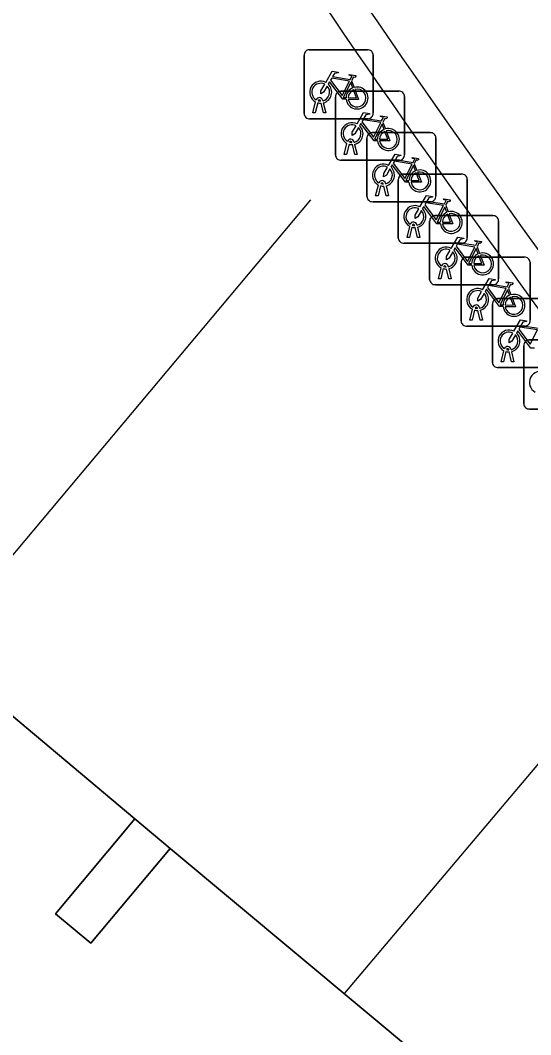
# Model space of a CAD drawing. Extents: x 161087 to 161926, y 382572 to 383873.
# Drawn here: x 161647.8 to 161655.19, y 383113.65 to 383128.35 of the extents above; entities that cross this region are included whole.
import ezdxf

# ---------------------------------------------------------------- set-up
doc = ezdxf.new("R2010")
doc.units = 0
for name, color, linetype in [('IMGEO_Fietsenrek', 7, 'Continuous'), ('IMGEO_Groenvoorziening', 7, 'Continuous'), ('IMGEO_Lijnafwatering', 7, 'Continuous'), ('IMGEO_Muur', 7, 'Continuous'), ('IMGEO_Pand', 7, 'Continuous'), ('IMGEO_Pand_overbouw', 7, 'Continuous'), ('IMGEO_Voetgangersgebied_open', 7, 'Continuous')]:
    doc.layers.add(name, color=color, linetype=linetype)

msp = doc.modelspace()

# ---------------------------------------------------------------- linework, layer by layer
at = {"layer": 'IMGEO_Fietsenrek'}
for p, q in [((161651.908, 383126.996), (161651.908, 383127.837)), ((161651.908, 383127.837), (161651.908, 383126.996)), ((161651.983, 383127.921), (161652.824, 383127.921)), ((161652.824, 383127.921), (161651.983, 383127.921)), ((161652.908, 383127.846), (161652.908, 383127.005)), ((161652.908, 383127.005), (161652.908, 383127.846)), ((161652.595, 383127.47), (161652.631, 383127.375)), ((161652.362, 383126.395), (161652.362, 383127.236)), ((161652.362, 383127.236), (161652.362, 383126.395)), ((161652.437, 383127.32), (161653.278, 383127.32)), ((161653.278, 383127.32), (161652.437, 383127.32)), ((161653.362, 383127.245), (161653.362, 383126.404)), ((161653.362, 383126.404), (161653.362, 383127.245)), ((161652.035, 383127.005), (161652.074, 383127.165)), ((161652.104, 383127.153), (161652.069, 383127.005)), ((161652.146, 383127.177), (161652.145, 383127.181)), ((161652.187, 383127.005), (161652.153, 383127.147)), ((161652.177, 383127.188), (161652.178, 383127.181)), ((161652.185, 383127.151), (161652.22, 383127.005)), ((161652.069, 383127.005), (161652.035, 383127.005)), ((161652.22, 383127.005), (161652.187, 383127.005)), ((161652.833, 383126.921), (161651.992, 383126.921)), ((161651.992, 383126.921), (161652.833, 383126.921)), ((161653.049, 383126.869), (161653.085, 383126.774)), ((161652.892, 383126.72), (161653.733, 383126.72)), ((161653.733, 383126.72), (161652.892, 383126.72)), ((161653.817, 383126.645), (161653.817, 383125.804)), ((161653.817, 383125.804), (161653.817, 383126.645)), ((161652.489, 383126.404), (161652.528, 383126.564)), ((161652.558, 383126.552), (161652.523, 383126.404)), ((161652.6, 383126.576), (161652.599, 383126.58)), ((161652.641, 383126.404), (161652.607, 383126.546)), ((161652.631, 383126.587), (161652.632, 383126.58)), ((161652.639, 383126.55), (161652.674, 383126.404)), ((161652.817, 383125.795), (161652.817, 383126.636)), ((161652.817, 383126.636), (161652.817, 383125.795)), ((161652.523, 383126.404), (161652.489, 383126.404)), ((161652.674, 383126.404), (161652.641, 383126.404)), ((161653.287, 383126.32), (161652.446, 383126.32)), ((161652.446, 383126.32), (161653.287, 383126.32)), ((161653.504, 383126.269), (161653.54, 383126.174)), ((161653.347, 383126.119), (161654.188, 383126.119)), ((161654.188, 383126.119), (161653.347, 383126.119)), ((161652.944, 383125.804), (161652.983, 383125.964)), ((161653.013, 383125.952), (161652.978, 383125.804)), ((161653.055, 383125.976), (161653.054, 383125.98)), ((161653.096, 383125.804), (161653.062, 383125.946)), ((161653.086, 383125.987), (161653.087, 383125.98)), ((161653.094, 383125.95), (161653.129, 383125.804)), ((161653.272, 383125.194), (161653.272, 383126.035)), ((161653.272, 383126.035), (161653.272, 383125.194)), ((161654.272, 383126.044), (161654.272, 383125.203)), ((161654.272, 383125.203), (161654.272, 383126.044)), ((161652.978, 383125.804), (161652.944, 383125.804)), ((161653.129, 383125.804), (161653.096, 383125.804)), ((161653.742, 383125.72), (161652.901, 383125.72)), ((161652.901, 383125.72), (161653.742, 383125.72)), ((161653.959, 383125.668), (161653.995, 383125.573)), ((161653.801, 383125.518), (161654.642, 383125.518)), ((161654.642, 383125.518), (161653.801, 383125.518)), ((161653.399, 383125.203), (161653.438, 383125.363)), ((161653.468, 383125.351), (161653.433, 383125.203)), ((161653.51, 383125.375), (161653.509, 383125.379)), ((161653.551, 383125.203), (161653.517, 383125.345)), ((161653.541, 383125.386), (161653.542, 383125.379)), ((161653.549, 383125.349), (161653.584, 383125.203)), ((161653.726, 383124.593), (161653.726, 383125.434)), ((161653.726, 383125.434), (161653.726, 383124.593)), ((161654.726, 383125.443), (161654.726, 383124.602)), ((161654.726, 383124.602), (161654.726, 383125.443)), ((161653.433, 383125.203), (161653.399, 383125.203)), ((161653.584, 383125.203), (161653.551, 383125.203)), ((161654.197, 383125.119), (161653.356, 383125.119)), ((161653.356, 383125.119), (161654.197, 383125.119)), ((161654.413, 383125.067), (161654.449, 383124.972)), ((161654.256, 383124.918), (161655.097, 383124.918)), ((161655.097, 383124.918), (161654.256, 383124.918)), ((161653.853, 383124.602), (161653.892, 383124.762)), ((161653.922, 383124.75), (161653.887, 383124.602)), ((161653.964, 383124.774), (161653.963, 383124.778)), ((161654.005, 383124.602), (161653.971, 383124.744)), ((161653.995, 383124.785), (161653.996, 383124.778)), ((161654.003, 383124.748), (161654.038, 383124.602)), ((161654.181, 383123.993), (161654.181, 383124.834)), ((161654.181, 383124.834), (161654.181, 383123.993)), ((161655.181, 383124.843), (161655.181, 383124.002)), ((161655.181, 383124.002), (161655.181, 383124.843)), ((161653.887, 383124.602), (161653.853, 383124.602)), ((161654.038, 383124.602), (161654.005, 383124.602)), ((161654.651, 383124.518), (161653.81, 383124.518)), ((161653.81, 383124.518), (161654.651, 383124.518)), ((161654.868, 383124.467), (161654.904, 383124.372)), ((161654.71, 383124.317), (161655.551, 383124.317)), ((161655.551, 383124.317), (161654.71, 383124.317)), ((161654.308, 383124.002), (161654.347, 383124.162)), ((161654.377, 383124.15), (161654.342, 383124.002)), ((161654.419, 383124.174), (161654.418, 383124.178)), ((161654.45, 383124.185), (161654.451, 383124.178)), ((161654.458, 383124.148), (161654.493, 383124.002)), ((161654.635, 383123.392), (161654.635, 383124.233)), ((161654.635, 383124.233), (161654.635, 383123.392)), ((161654.342, 383124.002), (161654.308, 383124.002)), ((161654.46, 383124.002), (161654.426, 383124.144)), ((161654.493, 383124.002), (161654.46, 383124.002)), ((161655.106, 383123.918), (161654.265, 383123.918)), ((161654.265, 383123.918), (161655.106, 383123.918)), ((161655.165, 383123.717), (161656.006, 383123.717)), ((161656.006, 383123.717), (161655.165, 383123.717)), ((161654.762, 383123.401), (161654.801, 383123.561)), ((161654.873, 383123.573), (161654.872, 383123.577)), ((161654.904, 383123.584), (161654.905, 383123.577)), ((161655.09, 383122.792), (161655.09, 383123.633)), ((161655.09, 383123.633), (161655.09, 383122.792)), ((161654.831, 383123.549), (161654.796, 383123.401)), ((161654.914, 383123.401), (161654.88, 383123.543)), ((161654.912, 383123.547), (161654.947, 383123.401)), ((161655.56, 383123.317), (161654.719, 383123.317)), ((161654.719, 383123.317), (161655.56, 383123.317)), ((161654.796, 383123.401), (161654.762, 383123.401)), ((161654.947, 383123.401), (161654.914, 383123.401)), ((161656.015, 383122.717), (161655.174, 383122.717)), ((161655.174, 383122.717), (161656.015, 383122.717))]:
    msp.add_line(p, q, dxfattribs=at)
for points in [[(161652.221, 383127.447), (161652.316, 383127.611), (161652.402, 383127.597), (161652.404, 383127.588), (161652.348, 383127.577), (161652.321, 383127.532), (161652.577, 383127.491)], [(161652.577, 383127.491), (161652.602, 383127.54), (161652.596, 383127.544), (161652.573, 383127.548), (161652.561, 383127.555), (161652.56, 383127.558), (161652.562, 383127.563), (161652.657, 383127.548), (161652.659, 383127.538), (161652.649, 383127.525), (161652.637, 383127.519), (161652.623, 383127.525), (161652.595, 383127.47)], [(161652.242, 383127.395), (161652.19, 383127.305), (161652.15, 383127.28), (161652.151, 383127.327), (161652.206, 383127.421)], [(161652.517, 383127.203), (161652.467, 383127.203), (161652.276, 383127.454), (161652.257, 383127.422)], [(161652.564, 383127.466), (161652.307, 383127.507), (161652.29, 383127.478), (161652.457, 383127.258), (161652.564, 383127.466)], [(161652.612, 383127.368), (161652.582, 383127.445), (161652.473, 383127.227), (161652.516, 383127.227)], [(161652.546, 383127.227), (161652.666, 383127.226), (161652.622, 383127.34)], [(161652.642, 383127.347), (161652.697, 383127.202), (161652.547, 383127.202)], [(161652.675, 383126.846), (161652.77, 383127.01), (161652.856, 383126.996), (161652.858, 383126.987), (161652.802, 383126.976), (161652.775, 383126.931), (161653.031, 383126.89)], [(161653.031, 383126.89), (161653.056, 383126.939), (161653.05, 383126.943), (161653.027, 383126.947), (161653.015, 383126.954), (161653.014, 383126.957), (161653.016, 383126.962), (161653.111, 383126.947), (161653.113, 383126.937), (161653.103, 383126.924), (161653.091, 383126.918), (161653.077, 383126.924), (161653.049, 383126.869)], [(161652.696, 383126.794), (161652.644, 383126.704), (161652.604, 383126.679), (161652.605, 383126.726), (161652.66, 383126.82)], [(161652.971, 383126.602), (161652.921, 383126.602), (161652.73, 383126.853), (161652.711, 383126.821)], [(161653.018, 383126.865), (161652.761, 383126.906), (161652.744, 383126.877), (161652.911, 383126.657), (161653.018, 383126.865)], [(161653.066, 383126.767), (161653.036, 383126.844), (161652.927, 383126.626), (161652.97, 383126.626)], [(161653, 383126.626), (161653.12, 383126.625), (161653.076, 383126.739)], [(161653.096, 383126.746), (161653.151, 383126.601), (161653.001, 383126.601)], [(161653.13, 383126.246), (161653.225, 383126.41), (161653.311, 383126.396), (161653.313, 383126.387), (161653.257, 383126.376), (161653.23, 383126.331), (161653.486, 383126.29)], [(161653.486, 383126.29), (161653.511, 383126.339), (161653.505, 383126.343), (161653.482, 383126.347), (161653.47, 383126.354), (161653.469, 383126.357), (161653.471, 383126.362), (161653.566, 383126.347), (161653.568, 383126.337), (161653.558, 383126.324), (161653.546, 383126.318), (161653.532, 383126.324), (161653.504, 383126.269)], [(161653.151, 383126.194), (161653.099, 383126.104), (161653.059, 383126.079), (161653.06, 383126.126), (161653.115, 383126.22)], [(161653.426, 383126.002), (161653.376, 383126.002), (161653.185, 383126.253), (161653.166, 383126.221)], [(161653.473, 383126.265), (161653.216, 383126.306), (161653.199, 383126.277), (161653.366, 383126.057), (161653.473, 383126.265)], [(161653.521, 383126.167), (161653.491, 383126.244), (161653.382, 383126.026), (161653.425, 383126.026)], [(161653.455, 383126.026), (161653.575, 383126.025), (161653.531, 383126.139)], [(161653.551, 383126.146), (161653.606, 383126.001), (161653.456, 383126.001)], [(161653.585, 383125.645), (161653.68, 383125.809), (161653.766, 383125.795), (161653.768, 383125.786), (161653.712, 383125.775), (161653.685, 383125.73), (161653.941, 383125.689)], [(161653.606, 383125.593), (161653.554, 383125.503), (161653.514, 383125.478), (161653.515, 383125.525), (161653.57, 383125.619)], [(161653.881, 383125.401), (161653.831, 383125.401), (161653.64, 383125.652), (161653.621, 383125.62)], [(161653.928, 383125.664), (161653.671, 383125.705), (161653.654, 383125.676), (161653.821, 383125.456), (161653.928, 383125.664)], [(161653.976, 383125.566), (161653.946, 383125.643), (161653.837, 383125.425), (161653.88, 383125.425)], [(161653.941, 383125.689), (161653.966, 383125.738), (161653.96, 383125.742), (161653.937, 383125.746), (161653.925, 383125.753), (161653.924, 383125.756), (161653.926, 383125.761), (161654.021, 383125.746), (161654.023, 383125.736), (161654.013, 383125.723), (161654.001, 383125.717), (161653.987, 383125.723), (161653.959, 383125.668)], [(161653.91, 383125.425), (161654.03, 383125.424), (161653.986, 383125.538)], [(161654.006, 383125.545), (161654.061, 383125.4), (161653.911, 383125.4)], [(161654.039, 383125.044), (161654.134, 383125.208), (161654.22, 383125.194), (161654.222, 383125.185), (161654.166, 383125.174), (161654.139, 383125.129), (161654.395, 383125.088)], [(161654.335, 383124.8), (161654.285, 383124.8), (161654.094, 383125.051), (161654.075, 383125.019)], [(161654.382, 383125.063), (161654.125, 383125.104), (161654.108, 383125.075), (161654.275, 383124.855), (161654.382, 383125.063)], [(161654.43, 383124.965), (161654.4, 383125.042), (161654.291, 383124.824), (161654.334, 383124.824)], [(161654.395, 383125.088), (161654.42, 383125.137), (161654.414, 383125.141), (161654.391, 383125.145), (161654.379, 383125.152), (161654.378, 383125.155), (161654.38, 383125.16), (161654.475, 383125.145), (161654.477, 383125.135), (161654.467, 383125.122), (161654.455, 383125.116), (161654.441, 383125.122), (161654.413, 383125.067)], [(161654.06, 383124.992), (161654.008, 383124.902), (161653.968, 383124.877), (161653.969, 383124.924), (161654.024, 383125.018)], [(161654.364, 383124.824), (161654.484, 383124.823), (161654.44, 383124.937)], [(161654.46, 383124.944), (161654.515, 383124.799), (161654.365, 383124.799)], [(161654.494, 383124.444), (161654.589, 383124.608), (161654.675, 383124.594), (161654.677, 383124.585), (161654.621, 383124.574), (161654.594, 383124.529), (161654.85, 383124.488)], [(161654.79, 383124.2), (161654.74, 383124.2), (161654.549, 383124.451), (161654.53, 383124.419)], [(161654.837, 383124.463), (161654.58, 383124.504), (161654.563, 383124.475), (161654.73, 383124.255), (161654.837, 383124.463)], [(161654.885, 383124.365), (161654.855, 383124.442), (161654.746, 383124.224), (161654.789, 383124.224)], [(161654.85, 383124.488), (161654.875, 383124.537), (161654.869, 383124.541), (161654.846, 383124.545), (161654.834, 383124.552), (161654.833, 383124.555), (161654.835, 383124.56), (161654.93, 383124.545), (161654.932, 383124.535), (161654.922, 383124.522), (161654.91, 383124.516), (161654.896, 383124.522), (161654.868, 383124.467)], [(161654.515, 383124.392), (161654.463, 383124.302), (161654.423, 383124.277), (161654.424, 383124.324), (161654.479, 383124.418)], [(161654.819, 383124.224), (161654.939, 383124.223), (161654.895, 383124.337)], [(161654.915, 383124.344), (161654.97, 383124.199), (161654.82, 383124.199)], [(161654.948, 383123.843), (161655.043, 383124.007), (161655.129, 383123.993), (161655.131, 383123.984), (161655.075, 383123.973), (161655.048, 383123.928), (161655.304, 383123.887)], [(161655.291, 383123.862), (161655.034, 383123.903), (161655.017, 383123.874), (161655.184, 383123.654), (161655.291, 383123.862)], [(161654.969, 383123.791), (161654.917, 383123.701), (161654.877, 383123.676), (161654.878, 383123.723), (161654.933, 383123.817)], [(161655.244, 383123.599), (161655.194, 383123.599), (161655.003, 383123.85), (161654.984, 383123.818)]]:
    msp.add_lwpolyline(points, dxfattribs=at)
for centre, radius, start, end in [((161651.986, 383127.843), 0.0779, 92.4484, 184.2845), ((161651.986, 383127.843), 0.0779, 92.4484, 184.2845), ((161652.83, 383127.843), 0.0779, 2.4484, 94.2845), ((161652.83, 383127.843), 0.0779, 2.4484, 94.2845), ((161652.148, 383127.306), 0.159, 62.6766, 242.1369), ((161652.148, 383127.306), 0.129, 63.3192, 238.903), ((161652.148, 383127.306), 0.129, 283.6043, 43.4302), ((161652.148, 383127.306), 0.159, 283.5766, 46.6042), ((161652.675, 383127.222), 0.159, 187.0065, 105.7708), ((161652.44, 383127.242), 0.0779, 92.4484, 184.2845), ((161652.44, 383127.242), 0.0779, 92.4484, 184.2845), ((161652.675, 383127.222), 0.159, 113.3408, 178.3217), ((161652.675, 383127.222), 0.129, 113.923, 177.9556), ((161652.675, 383127.222), 0.129, 188.6715, 104.5883), ((161653.284, 383127.242), 0.0779, 2.4484, 94.2845), ((161653.284, 383127.242), 0.0779, 2.4484, 94.2845), ((161652.128, 383127.177), 0.0499, 12.8025, 158.6934), ((161652.148, 383127.306), 0.159, 253.9967, 271.7867), ((161652.128, 383127.177), 0.0174, 12.8025, 163.4502), ((161652.148, 383127.306), 0.129, 253.415, 269.0204), ((161651.986, 383126.999), 0.0779, 182.4484, 274.2845), ((161651.986, 383126.999), 0.0779, 182.4484, 274.2845), ((161652.83, 383126.999), 0.0779, 272.4484, 4.2845), ((161652.83, 383126.999), 0.0779, 272.4484, 4.2845), ((161652.602, 383126.705), 0.159, 62.6766, 242.1369), ((161652.602, 383126.705), 0.129, 63.3192, 238.903), ((161652.602, 383126.705), 0.129, 283.6043, 43.4302), ((161652.602, 383126.705), 0.159, 283.5766, 46.6042), ((161652.895, 383126.642), 0.0779, 92.4484, 184.2845), ((161652.895, 383126.642), 0.0779, 92.4484, 184.2845), ((161653.129, 383126.621), 0.159, 113.3408, 178.3217), ((161653.129, 383126.621), 0.159, 187.0065, 105.7708), ((161653.129, 383126.621), 0.129, 113.923, 177.9556), ((161653.129, 383126.621), 0.129, 188.6715, 104.5883), ((161653.739, 383126.642), 0.0779, 2.4484, 94.2845), ((161653.739, 383126.642), 0.0779, 2.4484, 94.2845), ((161652.582, 383126.576), 0.0499, 12.8025, 158.6934), ((161652.602, 383126.705), 0.159, 253.9967, 271.7867), ((161652.582, 383126.576), 0.0174, 12.8025, 163.4502), ((161652.602, 383126.705), 0.129, 253.415, 269.0204), ((161652.44, 383126.398), 0.0779, 182.4484, 274.2845), ((161652.44, 383126.398), 0.0779, 182.4484, 274.2845), ((161653.284, 383126.398), 0.0779, 272.4484, 4.2845), ((161653.284, 383126.398), 0.0779, 272.4484, 4.2845), ((161653.057, 383126.105), 0.159, 62.6766, 242.1369), ((161653.057, 383126.105), 0.129, 63.3192, 238.903), ((161653.057, 383126.105), 0.159, 283.5766, 46.6042), ((161653.057, 383126.105), 0.129, 283.6043, 43.4302), ((161653.35, 383126.041), 0.0779, 92.4484, 184.2845), ((161653.35, 383126.041), 0.0779, 92.4484, 184.2845), ((161653.584, 383126.021), 0.159, 113.3408, 178.3217), ((161653.584, 383126.021), 0.159, 187.0065, 105.7708), ((161653.584, 383126.021), 0.129, 113.923, 177.9556), ((161653.584, 383126.021), 0.129, 188.6715, 104.5883), ((161654.194, 383126.041), 0.0779, 2.4484, 94.2845), ((161654.194, 383126.041), 0.0779, 2.4484, 94.2845), ((161653.037, 383125.976), 0.0499, 12.8025, 158.6934), ((161653.057, 383126.105), 0.159, 253.9967, 271.7867), ((161653.037, 383125.976), 0.0174, 12.8025, 163.4502), ((161653.057, 383126.105), 0.129, 253.415, 269.0204), ((161652.895, 383125.798), 0.0779, 182.4484, 274.2845), ((161652.895, 383125.798), 0.0779, 182.4484, 274.2845), ((161653.739, 383125.798), 0.0779, 272.4484, 4.2845), ((161653.739, 383125.798), 0.0779, 272.4484, 4.2845), ((161653.512, 383125.504), 0.159, 62.6766, 242.1369), ((161653.512, 383125.504), 0.129, 63.3192, 238.903), ((161653.512, 383125.504), 0.159, 283.5766, 46.6042), ((161653.512, 383125.504), 0.129, 283.6043, 43.4302), ((161653.804, 383125.44), 0.0779, 92.4484, 184.2845), ((161653.804, 383125.44), 0.0779, 92.4484, 184.2845), ((161654.039, 383125.42), 0.159, 113.3408, 178.3217), ((161654.039, 383125.42), 0.159, 187.0065, 105.7708), ((161654.039, 383125.42), 0.129, 113.923, 177.9556), ((161654.039, 383125.42), 0.129, 188.6715, 104.5883), ((161654.648, 383125.44), 0.0779, 2.4484, 94.2845), ((161654.648, 383125.44), 0.0779, 2.4484, 94.2845), ((161653.492, 383125.375), 0.0499, 12.8025, 158.6934), ((161653.512, 383125.504), 0.159, 253.9967, 271.7867), ((161653.492, 383125.375), 0.0174, 12.8025, 163.4502), ((161653.512, 383125.504), 0.129, 253.415, 269.0204), ((161653.35, 383125.197), 0.0779, 182.4484, 274.2845), ((161653.35, 383125.197), 0.0779, 182.4484, 274.2845), ((161654.194, 383125.197), 0.0779, 272.4484, 4.2845), ((161654.194, 383125.197), 0.0779, 272.4484, 4.2845), ((161653.966, 383124.903), 0.159, 62.6766, 242.1369), ((161653.966, 383124.903), 0.129, 63.3192, 238.903), ((161653.966, 383124.903), 0.129, 283.6043, 43.4302), ((161653.966, 383124.903), 0.159, 283.5766, 46.6042), ((161654.259, 383124.84), 0.0779, 92.4484, 184.2845), ((161654.259, 383124.84), 0.0779, 92.4484, 184.2845), ((161654.493, 383124.819), 0.159, 113.3408, 178.3217), ((161654.493, 383124.819), 0.159, 187.0065, 105.7708), ((161654.493, 383124.819), 0.129, 113.923, 177.9556), ((161654.493, 383124.819), 0.129, 188.6715, 104.5883), ((161655.103, 383124.84), 0.0779, 2.4484, 94.2845), ((161655.103, 383124.84), 0.0779, 2.4484, 94.2845), ((161653.946, 383124.774), 0.0499, 12.8025, 158.6934), ((161653.966, 383124.903), 0.159, 253.9967, 271.7867), ((161653.946, 383124.774), 0.0174, 12.8025, 163.4502), ((161653.966, 383124.903), 0.129, 253.415, 269.0204), ((161653.804, 383124.596), 0.0779, 182.4484, 274.2845), ((161653.804, 383124.596), 0.0779, 182.4484, 274.2845), ((161654.648, 383124.596), 0.0779, 272.4484, 4.2845), ((161654.648, 383124.596), 0.0779, 272.4484, 4.2845), ((161654.421, 383124.303), 0.159, 62.6766, 242.1369), ((161654.421, 383124.303), 0.129, 63.3192, 238.903), ((161654.421, 383124.303), 0.129, 283.6043, 43.4302), ((161654.421, 383124.303), 0.159, 283.5766, 46.6042), ((161654.713, 383124.239), 0.0779, 92.4484, 184.2845), ((161654.713, 383124.239), 0.0779, 92.4484, 184.2845), ((161654.948, 383124.219), 0.159, 113.3408, 178.3217), ((161654.948, 383124.219), 0.159, 187.0065, 105.7708), ((161654.948, 383124.219), 0.129, 113.923, 177.9556), ((161654.948, 383124.219), 0.129, 188.6715, 104.5883), ((161654.401, 383124.174), 0.0499, 12.8025, 158.6934), ((161654.421, 383124.303), 0.159, 253.9967, 271.7867), ((161654.401, 383124.174), 0.0174, 12.8025, 163.4502), ((161654.421, 383124.303), 0.129, 253.415, 269.0204), ((161655.103, 383123.996), 0.0779, 272.4484, 4.2845), ((161655.103, 383123.996), 0.0779, 272.4484, 4.2845), ((161654.259, 383123.996), 0.0779, 182.4484, 274.2845), ((161654.259, 383123.996), 0.0779, 182.4484, 274.2845), ((161654.875, 383123.702), 0.159, 62.6766, 242.1369), ((161654.875, 383123.702), 0.129, 63.3192, 238.903), ((161654.875, 383123.702), 0.129, 283.6043, 43.4302), ((161654.875, 383123.702), 0.159, 283.5766, 46.6042), ((161655.168, 383123.639), 0.0779, 92.4484, 184.2845), ((161655.168, 383123.639), 0.0779, 92.4484, 184.2845), ((161654.855, 383123.573), 0.0499, 12.8025, 158.6934), ((161654.855, 383123.573), 0.0174, 12.8025, 163.4502), ((161654.875, 383123.702), 0.129, 253.415, 269.0204), ((161654.875, 383123.702), 0.159, 253.9967, 271.7867), ((161654.713, 383123.395), 0.0779, 182.4484, 274.2845), ((161654.713, 383123.395), 0.0779, 182.4484, 274.2845), ((161655.33, 383123.102), 0.159, 62.6766, 242.1369), ((161655.168, 383122.795), 0.0779, 182.4484, 274.2845), ((161655.168, 383122.795), 0.0779, 182.4484, 274.2845)]:
    msp.add_arc(centre, radius, start, end, dxfattribs=at)
at = {"layer": 'IMGEO_Groenvoorziening'}
msp.add_arc((161792.983, 383224.618), 169.931, 206.32264, 219.43681, dxfattribs=at)
at = {"layer": 'IMGEO_Lijnafwatering'}
for points in [[(161651.998, 383125.749), (161646.553, 383119.258)], [(161652.497, 383114.258), (161656.7, 383119.227)]]:
    msp.add_lwpolyline(points, dxfattribs=at)
at = {"layer": 'IMGEO_Muur'}
for centre, radius, start, end in [((161792.983, 383224.618), 169.931, 206.32264, 219.43681), ((161793.06, 383224.669), 170.523, 212.67276, 219.43393)]:
    msp.add_arc(centre, radius, start, end, dxfattribs=at)
at = {"layer": 'IMGEO_Pand'}
msp.add_lwpolyline([(161649.968, 383116.352), (161649.456, 383116.781), (161648.306, 383115.407), (161648.818, 383114.979)], close=True, dxfattribs=at)
at = {"layer": 'IMGEO_Pand_overbouw'}
msp.add_lwpolyline([(161673.381, 383096.749), (161667.916, 383101.329), (161666.759, 383099.957), (161666.249, 383100.387), (161667.406, 383101.759), (161661.945, 383106.33), (161660.766, 383104.969), (161660.255, 383105.411), (161661.434, 383106.773), (161655.965, 383111.341), (161654.801, 383109.964), (161654.277, 383110.407), (161655.441, 383111.783), (161649.968, 383116.352), (161648.818, 383114.979), (161648.306, 383115.407), (161649.456, 383116.781), (161643.996, 383121.365)], dxfattribs=at)
at = {"layer": 'IMGEO_Voetgangersgebied_open'}
for points in [[(161632.043, 383131.386), (161637.504, 383126.802), (161638.015, 383126.369), (161643.483, 383121.798), (161643.996, 383121.365), (161649.456, 383116.781), (161649.968, 383116.352), (161655.441, 383111.783), (161655.965, 383111.341), (161661.434, 383106.773), (161661.945, 383106.33), (161667.406, 383101.759), (161667.916, 383101.329), (161673.381, 383096.749), (161673.895, 383096.315), (161679.349, 383091.743), (161679.864, 383091.311), (161685.335, 383086.742)], [(161673.381, 383096.749), (161667.916, 383101.329), (161666.759, 383099.957), (161666.249, 383100.387), (161667.406, 383101.759), (161661.945, 383106.33), (161660.766, 383104.969), (161660.255, 383105.411), (161661.434, 383106.773), (161655.965, 383111.341), (161654.801, 383109.964), (161654.277, 383110.407), (161655.441, 383111.783), (161649.968, 383116.352), (161648.818, 383114.979), (161648.306, 383115.407), (161649.456, 383116.781), (161643.996, 383121.365)]]:
    msp.add_lwpolyline(points, dxfattribs=at)
msp.add_arc((161793.06, 383224.669), 170.523, 212.67276, 219.43393, dxfattribs=at)

doc.saveas('drawing.dxf')
